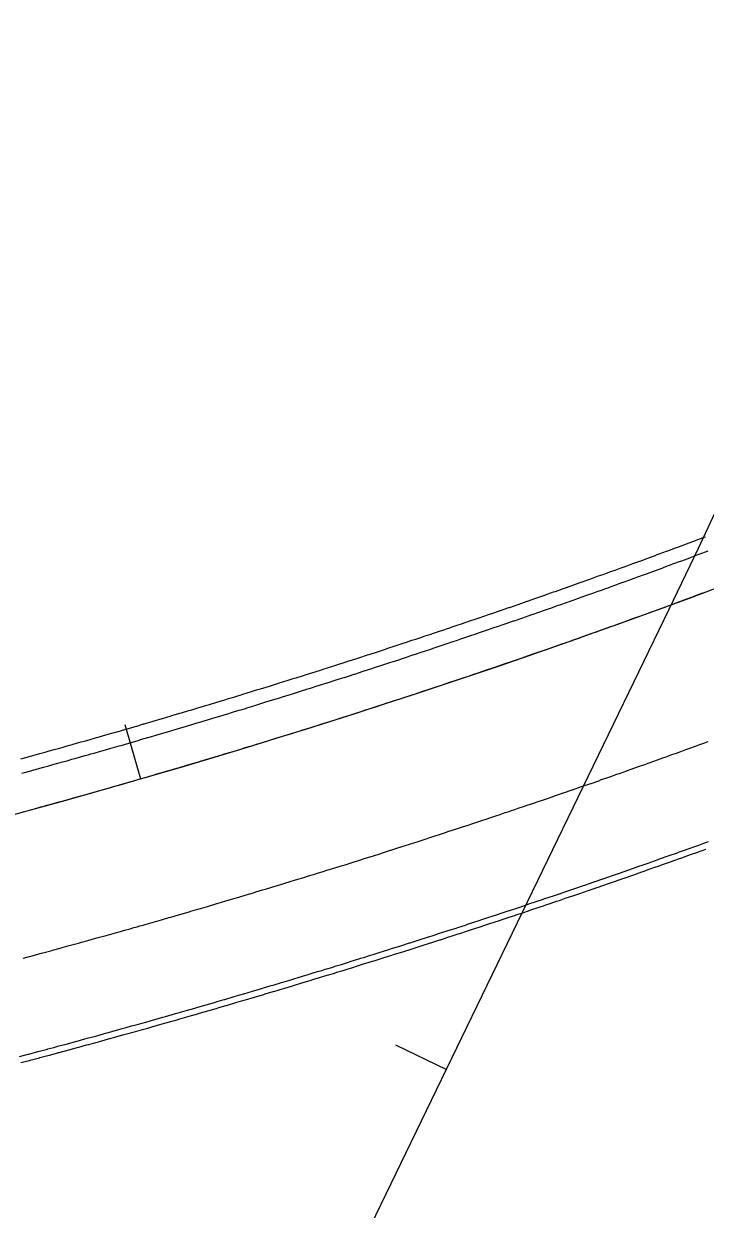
# Model space of a CAD drawing. Extents: x 2145147 to 2158018, y 137519 to 148068.
# Drawn here: x 2151309.7 to 2151382.1, y 142330.1 to 142456 of the extents above; entities that cross this region are included whole.
import ezdxf

# ---------------------------------------------------------------- set-up
doc = ezdxf.new("R2010")
doc.units = 0
for name, color, linetype in [('PR_Align_Ramp_A', 7, 'Continuous'), ('PR_Align_Ramp_B', 7, 'Continuous'), ('PR_Phasing_Pavement_1', 7, 'Continuous')]:
    doc.layers.add(name, color=color, linetype=linetype)

msp = doc.modelspace()

# ---------------------------------------------------------------- linework, layer by layer
at = {"layer": 'PR_Align_Ramp_A'}
msp.add_line((2151311.03, 142254.91), (2151378.27, 142393.84), dxfattribs=at)
msp.add_lwpolyline([(2151349.2, 142347.54), (2151354.6, 142344.93)], dxfattribs=at)
msp.add_arc((2150641.52, 142750.44), 818.51, 334.17196, 99.86808, dxfattribs=at)
at = {"layer": 'PR_Align_Ramp_B'}
msp.add_lwpolyline([(2151320.45, 142381.57), (2151322.12, 142375.8)], dxfattribs=at)
msp.add_arc((2151085.75, 143191.05), 848.83, 280.66935, 303.94985, dxfattribs=at)
at = {"layer": 'PR_Phasing_Pavement_1'}
for points in [[(2151309.39, 142377.93), (2151310.08, 142378.11), (2151310.4, 142378.2), (2151310.57, 142378.25), (2151311.03, 142378.38), (2151311.41, 142378.48), (2151311.99, 142378.64), (2151312.41, 142378.76), (2151312.95, 142378.91), (2151313.42, 142379.04), (2151313.9, 142379.18), (2151314.42, 142379.33), (2151314.86, 142379.45), (2151315.43, 142379.61), (2151315.82, 142379.72), (2151316.15, 142379.81), (2151316.43, 142379.89), (2151316.77, 142379.99), (2151317.44, 142380.18), (2151317.73, 142380.26), (2151318.44, 142380.47), (2151318.68, 142380.54), (2151319.45, 142380.76), (2151319.64, 142380.81), (2151320.45, 142381.05), (2151320.59, 142381.09), (2151321.45, 142381.34), (2151321.55, 142381.37), (2151321.71, 142381.41), (2151322.45, 142381.63), (2151322.5, 142381.64), (2151323.45, 142381.92), (2151323.46, 142381.92), (2151324.41, 142382.2), (2151324.46, 142382.22), (2151325.36, 142382.49), (2151325.46, 142382.52), (2151326.31, 142382.77), (2151326.46, 142382.81), (2151327.26, 142383.05), (2151327.26, 142383.05), (2151327.46, 142383.11), (2151328.21, 142383.34), (2151328.46, 142383.41), (2151329.17, 142383.62), (2151329.46, 142383.71), (2151330.12, 142383.91), (2151330.46, 142384.02), (2151331.07, 142384.2), (2151331.46, 142384.32), (2151332.02, 142384.49), (2151332.46, 142384.62), (2151332.81, 142384.73), (2151332.97, 142384.78), (2151333.46, 142384.93), (2151333.92, 142385.07), (2151334.45, 142385.24), (2151334.87, 142385.36), (2151335.45, 142385.55), (2151335.82, 142385.66), (2151336.45, 142385.86), (2151336.77, 142385.95), (2151337.45, 142386.17), (2151337.71, 142386.25), (2151338.34, 142386.45), (2151338.44, 142386.48), (2151338.66, 142386.55), (2151339.44, 142386.79), (2151339.61, 142386.85), (2151340.43, 142387.11), (2151340.56, 142387.15), (2151341.43, 142387.42), (2151341.5, 142387.45), (2151342.42, 142387.74), (2151342.45, 142387.75), (2151343.4, 142388.05), (2151343.42, 142388.06), (2151343.85, 142388.2), (2151344.34, 142388.36), (2151344.41, 142388.38), (2151345.29, 142388.66), (2151345.41, 142388.7), (2151346.23, 142388.97), (2151346.4, 142389.02), (2151347.18, 142389.27), (2151347.39, 142389.34), (2151348.12, 142389.58), (2151348.39, 142389.67), (2151349.07, 142389.89), (2151349.36, 142389.99), (2151349.38, 142390), (2151350.01, 142390.2), (2151350.37, 142390.32), (2151350.95, 142390.52), (2151351.36, 142390.65), (2151351.9, 142390.83), (2151352.35, 142390.98), (2151352.84, 142391.14), (2151353.34, 142391.31), (2151353.78, 142391.46), (2151354.33, 142391.64), (2151354.72, 142391.77), (2151354.85, 142391.82), (2151355.32, 142391.98), (2151355.66, 142392.09), (2151356.31, 142392.31), (2151356.6, 142392.41), (2151357.3, 142392.65), (2151357.55, 142392.73), (2151358.29, 142392.98), (2151358.49, 142393.05), (2151359.28, 142393.32), (2151359.43, 142393.37), (2151360.26, 142393.66), (2151360.33, 142393.68), (2151360.36, 142393.7), (2151361.25, 142394), (2151361.3, 142394.02), (2151362.24, 142394.34), (2151362.24, 142394.34), (2151363.18, 142394.67), (2151363.22, 142394.69), (2151364.12, 142395), (2151364.21, 142395.03), (2151365.06, 142395.33), (2151365.19, 142395.38), (2151365.8, 142395.59), (2151365.99, 142395.66), (2151366.18, 142395.72), (2151366.93, 142395.99), (2151367.16, 142396.07), (2151367.87, 142396.32), (2151368.15, 142396.42), (2151368.8, 142396.65), (2151369.13, 142396.77), (2151369.74, 142396.99), (2151370.12, 142397.12), (2151370.67, 142397.32), (2151371.1, 142397.47), (2151371.26, 142397.53), (2151371.61, 142397.66), (2151372.08, 142397.83), (2151372.54, 142397.99), (2151373.06, 142398.18), (2151373.48, 142398.33), (2151374.04, 142398.54), (2151374.41, 142398.67), (2151375.03, 142398.9), (2151375.35, 142399.01), (2151376.01, 142399.26), (2151376.28, 142399.35), (2151376.7, 142399.51), (2151376.99, 142399.62), (2151377.21, 142399.7), (2151377.97, 142399.98), (2151378.14, 142400.04), (2151378.95, 142400.34), (2151379.07, 142400.39), (2151379.92, 142400.7), (2151380.01, 142400.73), (2151380.9, 142401.07), (2151380.94, 142401.08), (2151381.87, 142401.43), (2151381.88, 142401.43), (2151382.13, 142401.53)], [(2151309.52, 142376.4), (2151309.79, 142376.47), (2151310.48, 142376.66), (2151310.8, 142376.75), (2151310.97, 142376.8), (2151311.44, 142376.93), (2151311.81, 142377.03), (2151312.39, 142377.19), (2151312.82, 142377.31), (2151313.35, 142377.46), (2151313.83, 142377.59), (2151314.31, 142377.73), (2151314.83, 142377.88), (2151315.27, 142378), (2151315.84, 142378.16), (2151316.23, 142378.27), (2151316.56, 142378.36), (2151316.85, 142378.45), (2151317.18, 142378.54), (2151317.85, 142378.73), (2151318.14, 142378.82), (2151318.86, 142379.02), (2151319.1, 142379.09), (2151319.86, 142379.31), (2151320.06, 142379.36), (2151320.87, 142379.6), (2151321.01, 142379.64), (2151321.87, 142379.89), (2151321.97, 142379.92), (2151322.13, 142379.97), (2151322.88, 142380.18), (2151322.92, 142380.2), (2151323.88, 142380.48), (2151323.88, 142380.48), (2151324.83, 142380.76), (2151324.88, 142380.77), (2151325.79, 142381.04), (2151325.89, 142381.07), (2151326.74, 142381.32), (2151326.89, 142381.37), (2151327.69, 142381.61), (2151327.7, 142381.61), (2151327.89, 142381.67), (2151328.65, 142381.89), (2151328.89, 142381.97), (2151329.6, 142382.18), (2151329.9, 142382.27), (2151330.55, 142382.47), (2151330.9, 142382.57), (2151331.51, 142382.76), (2151331.9, 142382.88), (2151332.46, 142383.05), (2151332.9, 142383.18), (2151333.25, 142383.29), (2151333.41, 142383.34), (2151333.9, 142383.49), (2151334.36, 142383.63), (2151334.9, 142383.8), (2151335.31, 142383.93), (2151335.9, 142384.11), (2151336.26, 142384.22), (2151336.9, 142384.42), (2151337.21, 142384.52), (2151337.9, 142384.73), (2151338.16, 142384.81), (2151338.79, 142385.01), (2151338.89, 142385.04), (2151339.11, 142385.11), (2151339.89, 142385.36), (2151340.06, 142385.41), (2151340.89, 142385.67), (2151341.01, 142385.71), (2151341.89, 142385.99), (2151341.96, 142386.01), (2151342.88, 142386.31), (2151342.91, 142386.31), (2151343.86, 142386.62), (2151343.88, 142386.62), (2151344.32, 142386.76), (2151344.8, 142386.92), (2151344.87, 142386.94), (2151345.75, 142387.23), (2151345.87, 142387.27), (2151346.7, 142387.53), (2151346.87, 142387.59), (2151347.64, 142387.84), (2151347.86, 142387.91), (2151348.59, 142388.15), (2151348.85, 142388.24), (2151349.54, 142388.46), (2151349.83, 142388.56), (2151349.85, 142388.56), (2151350.48, 142388.77), (2151350.84, 142388.89), (2151351.43, 142389.09), (2151351.83, 142389.22), (2151352.37, 142389.4), (2151352.83, 142389.55), (2151353.32, 142389.71), (2151353.82, 142389.88), (2151354.26, 142390.03), (2151354.81, 142390.21), (2151355.2, 142390.35), (2151355.33, 142390.39), (2151355.8, 142390.55), (2151356.15, 142390.66), (2151356.79, 142390.88), (2151357.09, 142390.98), (2151357.78, 142391.22), (2151358.03, 142391.3), (2151358.77, 142391.56), (2151358.97, 142391.62), (2151359.76, 142391.9), (2151359.91, 142391.95), (2151360.75, 142392.24), (2151360.82, 142392.26), (2151360.86, 142392.27), (2151361.74, 142392.58), (2151361.8, 142392.6), (2151362.73, 142392.92), (2151362.74, 142392.92), (2151363.68, 142393.25), (2151363.72, 142393.26), (2151364.62, 142393.58), (2151364.71, 142393.61), (2151365.56, 142393.91), (2151365.69, 142393.95), (2151366.3, 142394.17), (2151366.49, 142394.24), (2151366.68, 142394.3), (2151367.43, 142394.57), (2151367.67, 142394.65), (2151368.37, 142394.9), (2151368.65, 142395), (2151369.31, 142395.23), (2151369.64, 142395.35), (2151370.25, 142395.57), (2151370.62, 142395.7), (2151371.18, 142395.9), (2151371.61, 142396.06), (2151371.77, 142396.11), (2151372.12, 142396.24), (2151372.59, 142396.41), (2151373.06, 142396.58), (2151373.58, 142396.77), (2151373.99, 142396.92), (2151374.56, 142397.12), (2151374.93, 142397.26), (2151375.54, 142397.48), (2151375.86, 142397.6), (2151376.52, 142397.84), (2151376.8, 142397.94), (2151377.22, 142398.09), (2151377.51, 142398.2), (2151377.73, 142398.28), (2151378.49, 142398.56), (2151378.66, 142398.63), (2151379.47, 142398.93), (2151379.6, 142398.97), (2151380.45, 142399.29), (2151380.53, 142399.32), (2151381.43, 142399.66), (2151381.46, 142399.67), (2151382.4, 142400.02)], [(2151309.61, 142372.28), (2151309.84, 142372.34), (2151310.58, 142372.54), (2151310.85, 142372.62), (2151311.54, 142372.81), (2151311.87, 142372.9), (2151312.04, 142372.95), (2151312.5, 142373.07), (2151312.88, 142373.18), (2151313.47, 142373.34), (2151313.89, 142373.46), (2151314.43, 142373.61), (2151314.9, 142373.74), (2151315.39, 142373.88), (2151315.92, 142374.03), (2151316.36, 142374.15), (2151316.93, 142374.31), (2151317.32, 142374.42), (2151317.65, 142374.52), (2151317.94, 142374.6), (2151318.28, 142374.7), (2151318.95, 142374.89), (2151319.24, 142374.97), (2151319.96, 142375.18), (2151320.2, 142375.25), (2151320.97, 142375.47), (2151321.16, 142375.52), (2151321.98, 142375.76), (2151322.12, 142375.8), (2151322.99, 142376.05), (2151323.08, 142376.08), (2151323.25, 142376.13), (2151324, 142376.35), (2151324.04, 142376.36), (2151325, 142376.64), (2151325.01, 142376.64), (2151325.96, 142376.93), (2151326.01, 142376.94), (2151326.92, 142377.21), (2151327.02, 142377.24), (2151327.88, 142377.49), (2151328.03, 142377.54), (2151328.84, 142377.78), (2151328.84, 142377.78), (2151329.04, 142377.84), (2151329.8, 142378.07), (2151330.04, 142378.14), (2151330.75, 142378.35), (2151331.05, 142378.44), (2151331.71, 142378.64), (2151332.06, 142378.75), (2151332.67, 142378.93), (2151333.06, 142379.05), (2151333.62, 142379.23), (2151334.07, 142379.36), (2151334.42, 142379.47), (2151334.58, 142379.52), (2151335.07, 142379.67), (2151335.54, 142379.81), (2151336.08, 142379.98), (2151336.49, 142380.11), (2151337.08, 142380.29), (2151337.45, 142380.4), (2151338.08, 142380.6), (2151338.4, 142380.7), (2151339.09, 142380.91), (2151339.36, 142381), (2151339.98, 142381.19), (2151340.09, 142381.23), (2151340.31, 142381.3), (2151341.09, 142381.54), (2151341.27, 142381.6), (2151342.1, 142381.86), (2151342.22, 142381.9), (2151343.1, 142382.18), (2151343.17, 142382.2), (2151344.1, 142382.5), (2151344.12, 142382.51), (2151345.08, 142382.81), (2151345.1, 142382.82), (2151345.54, 142382.96), (2151346.03, 142383.12), (2151346.1, 142383.14), (2151346.98, 142383.42), (2151347.1, 142383.46), (2151347.93, 142383.73), (2151348.1, 142383.79), (2151348.88, 142384.04), (2151349.1, 142384.11), (2151349.83, 142384.35), (2151350.1, 142384.44), (2151350.78, 142384.66), (2151351.08, 142384.76), (2151351.1, 142384.77), (2151351.73, 142384.98), (2151352.1, 142385.1), (2151352.68, 142385.29), (2151353.09, 142385.43), (2151353.63, 142385.61), (2151354.09, 142385.76), (2151354.58, 142385.92), (2151355.09, 142386.09), (2151355.53, 142386.24), (2151356.08, 142386.43), (2151356.48, 142386.56), (2151356.61, 142386.6), (2151357.08, 142386.76), (2151357.42, 142386.88), (2151358.08, 142387.1), (2151358.37, 142387.2), (2151359.07, 142387.44), (2151359.32, 142387.52), (2151360.07, 142387.77), (2151360.26, 142387.84), (2151361.06, 142388.11), (2151361.21, 142388.17), (2151362.05, 142388.46), (2151362.13, 142388.48), (2151362.16, 142388.49), (2151363.05, 142388.8), (2151363.1, 142388.82), (2151364.04, 142389.14), (2151364.05, 142389.14), (2151364.99, 142389.47), (2151365.03, 142389.49), (2151365.94, 142389.8), (2151366.03, 142389.83), (2151366.88, 142390.13), (2151367.02, 142390.18), (2151367.63, 142390.4), (2151367.82, 142390.47), (2151368.01, 142390.53), (2151368.77, 142390.8), (2151369, 142390.88), (2151369.71, 142391.13), (2151369.99, 142391.23), (2151370.65, 142391.47), (2151370.98, 142391.59), (2151371.59, 142391.8), (2151371.97, 142391.94), (2151372.53, 142392.14), (2151372.96, 142392.3), (2151373.12, 142392.35), (2151373.47, 142392.48), (2151373.95, 142392.65), (2151374.42, 142392.82), (2151374.94, 142393.01), (2151375.36, 142393.16), (2151375.93, 142393.37), (2151376.3, 142393.5), (2151376.91, 142393.73), (2151377.23, 142393.84), (2151377.9, 142394.09), (2151378.17, 142394.19), (2151378.6, 142394.34), (2151378.89, 142394.45), (2151379.11, 142394.53), (2151379.87, 142394.81), (2151380.05, 142394.88), (2151380.86, 142395.18), (2151380.99, 142395.23), (2151381.84, 142395.55), (2151381.93, 142395.57), (2151382.83, 142395.91)], [(2151309.67, 142356.75), (2151310.32, 142356.93), (2151310.62, 142357.01), (2151310.7, 142357.03), (2151311.6, 142357.27), (2151311.74, 142357.31), (2151312.58, 142357.54), (2151312.77, 142357.59), (2151313.57, 142357.81), (2151313.8, 142357.87), (2151314.55, 142358.08), (2151314.83, 142358.16), (2151315.53, 142358.35), (2151315.86, 142358.44), (2151316.04, 142358.49), (2151316.51, 142358.62), (2151316.89, 142358.73), (2151317.49, 142358.89), (2151317.92, 142359.01), (2151318.47, 142359.17), (2151318.95, 142359.3), (2151319.45, 142359.44), (2151319.98, 142359.59), (2151320.43, 142359.72), (2151321.01, 142359.88), (2151321.41, 142359.99), (2151321.75, 142360.09), (2151322.04, 142360.17), (2151322.39, 142360.27), (2151323.07, 142360.47), (2151323.37, 142360.55), (2151324.1, 142360.76), (2151324.35, 142360.83), (2151325.13, 142361.06), (2151325.32, 142361.11), (2151326.15, 142361.35), (2151326.3, 142361.4), (2151327.18, 142361.65), (2151327.28, 142361.68), (2151327.45, 142361.73), (2151328.21, 142361.95), (2151328.25, 142361.96), (2151329.23, 142362.25), (2151329.23, 142362.25), (2151330.21, 142362.54), (2151330.26, 142362.55), (2151331.18, 142362.83), (2151331.29, 142362.86), (2151332.16, 142363.12), (2151332.31, 142363.16), (2151333.13, 142363.41), (2151333.14, 142363.41), (2151333.34, 142363.47), (2151334.11, 142363.7), (2151334.36, 142363.78), (2151335.08, 142363.99), (2151335.39, 142364.08), (2151336.06, 142364.29), (2151336.41, 142364.39), (2151337.03, 142364.58), (2151337.43, 142364.7), (2151338.01, 142364.88), (2151338.46, 142365.02), (2151338.81, 142365.13), (2151338.98, 142365.18), (2151339.48, 142365.33), (2151339.95, 142365.48), (2151340.5, 142365.65), (2151340.92, 142365.78), (2151341.52, 142365.96), (2151341.9, 142366.08), (2151342.54, 142366.28), (2151342.87, 142366.38), (2151343.56, 142366.6), (2151343.84, 142366.68), (2151344.48, 142366.88), (2151344.59, 142366.92), (2151344.81, 142366.99), (2151345.61, 142367.24), (2151345.78, 142367.29), (2151346.63, 142367.56), (2151346.75, 142367.6), (2151347.65, 142367.88), (2151347.72, 142367.91), (2151348.67, 142368.21), (2151348.69, 142368.22), (2151349.66, 142368.53), (2151349.68, 142368.54), (2151350.13, 142368.68), (2151350.63, 142368.84), (2151350.7, 142368.86), (2151351.6, 142369.15), (2151351.72, 142369.19), (2151352.56, 142369.47), (2151352.74, 142369.52), (2151353.53, 142369.78), (2151353.75, 142369.85), (2151354.5, 142370.1), (2151354.77, 142370.19), (2151355.47, 142370.41), (2151355.77, 142370.51), (2151355.79, 142370.52), (2151356.43, 142370.73), (2151356.8, 142370.85), (2151357.4, 142371.05), (2151357.82, 142371.19), (2151358.37, 142371.37), (2151358.83, 142371.53), (2151359.33, 142371.69), (2151359.85, 142371.87), (2151360.3, 142372.02), (2151360.86, 142372.21), (2151361.26, 142372.34), (2151361.4, 142372.39), (2151361.88, 142372.55), (2151362.23, 142372.67), (2151362.89, 142372.89), (2151363.19, 142372.99), (2151363.9, 142373.23), (2151364.15, 142373.32), (2151364.91, 142373.58), (2151365.12, 142373.65), (2151365.93, 142373.93), (2151366.08, 142373.98), (2151366.94, 142374.27), (2151367.01, 142374.3), (2151367.04, 142374.31), (2151367.95, 142374.62), (2151368, 142374.64), (2151368.96, 142374.97), (2151368.96, 142374.97), (2151369.93, 142375.31), (2151369.97, 142375.32), (2151370.89, 142375.64), (2151370.98, 142375.68), (2151371.85, 142375.98), (2151371.99, 142376.03), (2151372.61, 142376.25), (2151372.81, 142376.32), (2151373, 142376.38), (2151373.77, 142376.66), (2151374.01, 142376.74), (2151374.73, 142377), (2151375.01, 142377.1), (2151375.69, 142377.34), (2151376.02, 142377.46), (2151376.64, 142377.68), (2151377.03, 142377.82), (2151377.6, 142378.02), (2151378.04, 142378.18), (2151378.2, 142378.24), (2151378.56, 142378.37), (2151379.04, 142378.54), (2151379.52, 142378.71), (2151380.05, 142378.91), (2151380.47, 142379.06), (2151381.05, 142379.27), (2151381.43, 142379.41), (2151382.06, 142379.64), (2151382.39, 142379.76)], [(2151309.25, 142346.29), (2151310.17, 142346.54), (2151310.24, 142346.56), (2151311.22, 142346.82), (2151311.24, 142346.82), (2151312.23, 142347.09), (2151312.26, 142347.1), (2151312.92, 142347.27), (2151313.22, 142347.35), (2151313.31, 142347.38), (2151314.22, 142347.62), (2151314.35, 142347.66), (2151315.21, 142347.89), (2151315.4, 142347.94), (2151316.21, 142348.16), (2151316.44, 142348.23), (2151317.2, 142348.44), (2151317.48, 142348.51), (2151318.19, 142348.71), (2151318.53, 142348.8), (2151318.71, 142348.85), (2151319.18, 142348.98), (2151319.57, 142349.09), (2151320.17, 142349.26), (2151320.61, 142349.38), (2151321.17, 142349.54), (2151321.65, 142349.67), (2151322.16, 142349.81), (2151322.69, 142349.96), (2151323.15, 142350.09), (2151323.74, 142350.26), (2151324.14, 142350.37), (2151324.48, 142350.47), (2151324.78, 142350.55), (2151325.13, 142350.65), (2151325.82, 142350.85), (2151326.12, 142350.94), (2151326.86, 142351.15), (2151327.11, 142351.22), (2151327.9, 142351.45), (2151328.1, 142351.51), (2151328.94, 142351.75), (2151329.09, 142351.79), (2151329.98, 142352.05), (2151330.07, 142352.08), (2151330.25, 142352.13), (2151331.01, 142352.35), (2151331.06, 142352.37), (2151332.05, 142352.66), (2151332.05, 142352.66), (2151333.04, 142352.95), (2151333.09, 142352.96), (2151334.02, 142353.24), (2151334.13, 142353.27), (2151335.01, 142353.53), (2151335.17, 142353.58), (2151336, 142353.83), (2151336, 142353.83), (2151336.2, 142353.89), (2151336.98, 142354.12), (2151337.24, 142354.2), (2151337.97, 142354.42), (2151338.28, 142354.51), (2151338.96, 142354.72), (2151339.31, 142354.82), (2151339.94, 142355.02), (2151340.35, 142355.14), (2151340.93, 142355.32), (2151341.38, 142355.45), (2151341.74, 142355.57), (2151341.91, 142355.62), (2151342.42, 142355.77), (2151342.9, 142355.92), (2151343.45, 142356.09), (2151343.88, 142356.22), (2151344.48, 142356.41), (2151344.86, 142356.53), (2151345.52, 142356.73), (2151345.85, 142356.83), (2151346.55, 142357.05), (2151346.83, 142357.14), (2151347.47, 142357.34), (2151347.58, 142357.38), (2151347.81, 142357.45), (2151348.61, 142357.7), (2151348.79, 142357.76), (2151349.65, 142358.03), (2151349.77, 142358.07), (2151350.68, 142358.36), (2151350.75, 142358.38), (2151351.71, 142358.68), (2151351.73, 142358.69), (2151352.71, 142359.01), (2151352.74, 142359.01), (2151353.19, 142359.16), (2151353.69, 142359.32), (2151353.77, 142359.35), (2151354.67, 142359.64), (2151354.8, 142359.68), (2151355.65, 142359.95), (2151355.83, 142360.01), (2151356.63, 142360.27), (2151356.86, 142360.35), (2151357.61, 142360.59), (2151357.88, 142360.68), (2151358.59, 142360.91), (2151358.9, 142361.02), (2151358.91, 142361.02), (2151359.57, 142361.24), (2151359.94, 142361.36), (2151360.54, 142361.56), (2151360.97, 142361.7), (2151361.52, 142361.88), (2151361.99, 142362.04), (2151362.5, 142362.21), (2151363.02, 142362.38), (2151363.47, 142362.54), (2151364.05, 142362.73), (2151364.45, 142362.86), (2151364.59, 142362.91), (2151365.07, 142363.07), (2151365.43, 142363.19), (2151366.1, 142363.42), (2151366.4, 142363.52), (2151367.12, 142363.77), (2151367.38, 142363.85), (2151368.15, 142364.12), (2151368.35, 142364.19), (2151369.17, 142364.47), (2151369.32, 142364.52), (2151370.19, 142364.82), (2151370.27, 142364.84), (2151370.3, 142364.85), (2151371.22, 142365.17), (2151371.27, 142365.19), (2151372.24, 142365.52), (2151372.24, 142365.53), (2151373.22, 142365.86), (2151373.26, 142365.88), (2151374.19, 142366.2), (2151374.28, 142366.24), (2151375.16, 142366.55), (2151375.3, 142366.6), (2151375.93, 142366.82), (2151376.13, 142366.89), (2151376.32, 142366.95), (2151377.1, 142367.23), (2151377.34, 142367.32), (2151378.07, 142367.57), (2151378.36, 142367.68), (2151379.04, 142367.92), (2151379.38, 142368.04), (2151380.01, 142368.26), (2151380.4, 142368.4), (2151380.98, 142368.61), (2151381.42, 142368.77), (2151381.58, 142368.83), (2151381.95, 142368.96), (2151382.44, 142369.14)], [(2151309.42, 142345.65), (2151310.34, 142345.89), (2151310.41, 142345.91), (2151311.39, 142346.17), (2151311.41, 142346.18), (2151312.4, 142346.44), (2151312.44, 142346.45), (2151313.09, 142346.63), (2151313.4, 142346.71), (2151313.48, 142346.73), (2151314.39, 142346.98), (2151314.53, 142347.02), (2151315.39, 142347.25), (2151315.57, 142347.3), (2151316.38, 142347.52), (2151316.62, 142347.58), (2151317.37, 142347.79), (2151317.66, 142347.87), (2151318.37, 142348.07), (2151318.7, 142348.16), (2151318.88, 142348.21), (2151319.36, 142348.34), (2151319.75, 142348.45), (2151320.35, 142348.62), (2151320.79, 142348.74), (2151321.35, 142348.89), (2151321.83, 142349.03), (2151322.34, 142349.17), (2151322.88, 142349.32), (2151323.33, 142349.45), (2151323.92, 142349.62), (2151324.32, 142349.73), (2151324.66, 142349.83), (2151324.96, 142349.91), (2151325.31, 142350.01), (2151326, 142350.21), (2151326.3, 142350.3), (2151327.04, 142350.51), (2151327.29, 142350.58), (2151328.08, 142350.81), (2151328.28, 142350.86), (2151329.12, 142351.11), (2151329.27, 142351.15), (2151330.16, 142351.41), (2151330.26, 142351.44), (2151330.43, 142351.49), (2151331.2, 142351.71), (2151331.25, 142351.73), (2151332.24, 142352.02), (2151332.24, 142352.02), (2151333.23, 142352.31), (2151333.28, 142352.32), (2151334.21, 142352.6), (2151334.32, 142352.63), (2151335.2, 142352.89), (2151335.36, 142352.94), (2151336.19, 142353.19), (2151336.19, 142353.19), (2151336.39, 142353.25), (2151337.18, 142353.48), (2151337.43, 142353.56), (2151338.16, 142353.78), (2151338.47, 142353.87), (2151339.15, 142354.08), (2151339.5, 142354.19), (2151340.13, 142354.38), (2151340.54, 142354.5), (2151341.12, 142354.68), (2151341.58, 142354.82), (2151341.94, 142354.93), (2151342.11, 142354.98), (2151342.61, 142355.13), (2151343.09, 142355.28), (2151343.65, 142355.45), (2151344.07, 142355.59), (2151344.68, 142355.77), (2151345.06, 142355.89), (2151345.71, 142356.1), (2151346.04, 142356.2), (2151346.75, 142356.42), (2151347.03, 142356.5), (2151347.67, 142356.71), (2151347.78, 142356.74), (2151348.01, 142356.81), (2151348.81, 142357.07), (2151348.99, 142357.12), (2151349.85, 142357.39), (2151349.97, 142357.43), (2151350.88, 142357.72), (2151350.96, 142357.74), (2151351.91, 142358.05), (2151351.94, 142358.06), (2151352.92, 142358.37), (2151352.94, 142358.38), (2151353.39, 142358.52), (2151353.9, 142358.69), (2151353.97, 142358.71), (2151354.88, 142359), (2151355, 142359.04), (2151355.86, 142359.32), (2151356.03, 142359.38), (2151356.84, 142359.64), (2151357.06, 142359.71), (2151357.82, 142359.96), (2151358.09, 142360.05), (2151358.8, 142360.28), (2151359.1, 142360.38), (2151359.12, 142360.39), (2151359.78, 142360.6), (2151360.15, 142360.73), (2151360.75, 142360.93), (2151361.18, 142361.07), (2151361.73, 142361.25), (2151362.21, 142361.41), (2151362.71, 142361.58), (2151363.23, 142361.75), (2151363.69, 142361.9), (2151364.26, 142362.1), (2151364.66, 142362.23), (2151364.8, 142362.28), (2151365.28, 142362.44), (2151365.64, 142362.56), (2151366.31, 142362.79), (2151366.62, 142362.89), (2151367.34, 142363.14), (2151367.59, 142363.22), (2151368.36, 142363.49), (2151368.57, 142363.56), (2151369.39, 142363.84), (2151369.54, 142363.89), (2151370.41, 142364.19), (2151370.48, 142364.21), (2151370.51, 142364.22), (2151371.43, 142364.54), (2151371.49, 142364.56), (2151372.46, 142364.89), (2151372.46, 142364.9), (2151373.44, 142365.24), (2151373.48, 142365.25), (2151374.41, 142365.57), (2151374.5, 142365.61), (2151375.38, 142365.92), (2151375.52, 142365.97), (2151376.15, 142366.19), (2151376.35, 142366.26), (2151376.54, 142366.33), (2151377.32, 142366.6), (2151377.57, 142366.69), (2151378.29, 142366.94), (2151378.59, 142367.05), (2151379.27, 142367.29), (2151379.61, 142367.41), (2151380.24, 142367.64), (2151380.63, 142367.78), (2151381.21, 142367.98), (2151381.65, 142368.14), (2151381.81, 142368.2), (2151382.17, 142368.33)]]:
    msp.add_lwpolyline(points, dxfattribs=at)

doc.saveas('drawing.dxf')
